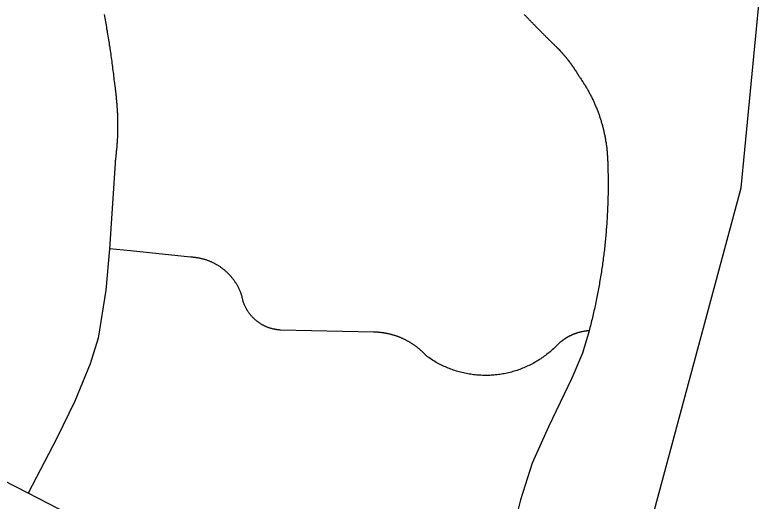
# Model space of a CAD drawing. Extents: x 1268485 to 1426702, y 514839 to 616766.
# Drawn here: x 1367883 to 1368945, y 578320 to 579011 of the extents above; entities that cross this region are included whole.
import ezdxf

# ---------------------------------------------------------------- set-up
doc = ezdxf.new("R2010")
doc.units = 0
doc.layers.add('Old_Level_35', color=7, linetype='Continuous')
doc.layers.add('Old_Level_59', color=7, linetype='Continuous')

msp = doc.modelspace()

# ---------------------------------------------------------------- linework, layer by layer
at = {"layer": 'Old_Level_35'}
for p, q in [((1368024.762, 578800.363), (1368016.867, 578678.664)), ((1368391.6, 578560.195), (1368259.547, 578563.117)), ((1368247.141, 578152.552), (1367901.628, 578331.562))]:
    msp.add_line(p, q, dxfattribs=at)
for points in [[(1368009.281, 579011.566), (1368009.588, 579009.003), (1368010.101, 579006.44), (1368010.613, 579003.877), (1368011.126, 579001.314), (1368011.536, 578998.751), (1368012.049, 578996.187), (1368012.459, 578993.624), (1368012.869, 578991.061), (1368013.382, 578988.498), (1368013.792, 578985.935), (1368014.202, 578983.372), (1368014.612, 578980.809), (1368015.022, 578978.245), (1368015.535, 578975.682), (1368015.842, 578973.119), (1368016.252, 578970.556), (1368016.662, 578967.941), (1368017.175, 578965.378), (1368017.483, 578962.815), (1368017.893, 578960.252), (1368018.2, 578957.689), (1368018.61, 578955.125), (1368019.021, 578952.562), (1368019.328, 578949.948), (1368019.738, 578947.385), (1368020.046, 578944.822), (1368020.353, 578942.259), (1368020.763, 578939.644), (1368021.174, 578937.081), (1368021.379, 578934.518), (1368021.789, 578931.955), (1368021.994, 578929.289), (1368022.404, 578926.726), (1368022.711, 578924.163), (1368023.019, 578921.549), (1368023.224, 578918.985), (1368023.634, 578916.422), (1368023.839, 578913.807)], [(1368605.777, 579011.566), (1368606.495, 579010.746), (1368607.417, 579009.874), (1368608.135, 579009.054), (1368608.853, 579008.234), (1368609.673, 579007.363), (1368610.493, 579006.543), (1368611.211, 579005.773), (1368612.031, 579004.851), (1368612.851, 579004.082), (1368613.672, 579003.262), (1368614.389, 579002.442), (1368615.209, 579001.57), (1368616.03, 579000.749), (1368616.747, 578999.929), (1368617.67, 578999.109), (1368618.388, 578998.238), (1368619.105, 578997.418), (1368620.028, 578996.648), (1368620.746, 578995.828), (1368621.669, 578995.008), (1368622.386, 578994.188), (1368623.104, 578993.317), (1368624.027, 578992.497), (1368624.744, 578991.676), (1368625.667, 578990.856), (1368626.385, 578990.087), (1368627.102, 578989.267), (1368628.025, 578988.446), (1368628.743, 578987.626), (1368629.666, 578986.806), (1368630.383, 578985.986), (1368631.204, 578985.166), (1368632.024, 578984.397), (1368632.844, 578983.577), (1368633.664, 578982.757), (1368634.484, 578981.936), (1368635.202, 578981.116), (1368636.125, 578980.296), (1368636.842, 578979.476), (1368637.765, 578978.706), (1368638.483, 578977.886), (1368639.406, 578977.118), (1368640.123, 578976.297), (1368641.046, 578975.477), (1368641.764, 578974.708), (1368642.584, 578973.888), (1368643.404, 578973.067), (1368644.224, 578972.299), (1368645.147, 578971.479), (1368645.865, 578970.709), (1368646.787, 578969.889), (1368647.505, 578969.121), (1368648.325, 578968.3), (1368649.146, 578967.48), (1368649.966, 578966.711), (1368650.889, 578965.942), (1368651.606, 578965.122)], [(1368651.606, 578965.122), (1368652.016, 578964.763), (1368652.426, 578964.353), (1368652.734, 578963.994), (1368653.144, 578963.635), (1368653.452, 578963.225), (1368653.862, 578962.867), (1368654.272, 578962.507), (1368654.579, 578962.149), (1368654.99, 578961.739), (1368655.297, 578961.379), (1368655.605, 578961.021), (1368656.015, 578960.611), (1368656.425, 578960.201), (1368656.733, 578959.791), (1368657.143, 578959.431), (1368657.45, 578959.073), (1368657.758, 578958.663), (1368658.168, 578958.304), (1368658.475, 578957.894), (1368658.886, 578957.483), (1368659.296, 578957.125), (1368659.501, 578956.766), (1368659.911, 578956.305), (1368660.218, 578955.946), (1368660.628, 578955.587), (1368660.834, 578955.125), (1368661.244, 578954.767), (1368661.654, 578954.357), (1368661.961, 578953.947), (1368662.269, 578953.588), (1368662.576, 578953.177), (1368662.987, 578952.767), (1368663.294, 578952.357), (1368663.602, 578951.947), (1368664.012, 578951.589), (1368664.217, 578951.179), (1368664.627, 578950.768), (1368665.037, 578950.358), (1368665.242, 578949.948), (1368665.652, 578949.538), (1368665.96, 578949.128), (1368666.267, 578948.769), (1368666.575, 578948.308), (1368666.985, 578947.898), (1368667.293, 578947.488), (1368667.6, 578947.078), (1368667.908, 578946.667), (1368668.215, 578946.257), (1368668.523, 578945.796), (1368668.831, 578945.437), (1368669.241, 578944.975), (1368669.548, 578944.617), (1368669.856, 578944.207), (1368670.163, 578943.745), (1368670.471, 578943.335), (1368670.779, 578942.925), (1368671.086, 578942.515), (1368671.394, 578942.054), (1368671.701, 578941.644), (1368672.009, 578941.234), (1368672.214, 578940.823), (1368672.624, 578940.362), (1368672.829, 578939.952), (1368673.239, 578939.541), (1368673.547, 578939.131), (1368673.854, 578938.67), (1368674.162, 578938.26), (1368674.367, 578937.798), (1368674.777, 578937.388), (1368674.982, 578936.927), (1368675.392, 578936.517), (1368675.597, 578936.107), (1368675.905, 578935.697), (1368676.212, 578935.235), (1368676.52, 578934.825), (1368676.725, 578934.364), (1368677.135, 578933.954), (1368677.34, 578933.492), (1368677.648, 578933.082), (1368677.853, 578932.621), (1368678.263, 578932.211), (1368678.468, 578931.749), (1368678.776, 578931.289), (1368679.083, 578930.878), (1368679.391, 578930.417), (1368679.596, 578929.956), (1368679.903, 578929.494), (1368680.108, 578929.084), (1368680.519, 578928.623), (1368680.724, 578928.213), (1368681.031, 578927.751), (1368681.236, 578927.29), (1368681.544, 578926.88), (1368681.851, 578926.367), (1368682.159, 578925.957), (1368682.364, 578925.495), (1368682.672, 578925.085), (1368682.877, 578924.624), (1368683.082, 578924.112)], [(1368683.082, 578924.112), (1368683.902, 578923.086), (1368684.722, 578922.009), (1368685.542, 578920.882), (1368686.26, 578919.806), (1368686.875, 578918.678), (1368687.593, 578917.55), (1368688.413, 578916.525), (1368689.131, 578915.397), (1368689.848, 578914.269), (1368690.464, 578913.141), (1368691.284, 578912.014), (1368691.899, 578910.886), (1368692.617, 578909.758), (1368693.232, 578908.63), (1368693.949, 578907.451), (1368694.667, 578906.323), (1368695.282, 578905.195), (1368696, 578904.017), (1368696.615, 578902.889), (1368697.23, 578901.709), (1368697.845, 578900.479), (1368698.461, 578899.351), (1368699.076, 578898.173), (1368699.793, 578896.993), (1368700.409, 578895.814), (1368700.921, 578894.635), (1368701.536, 578893.456), (1368702.152, 578892.226), (1368702.664, 578891.047), (1368703.279, 578889.868), (1368703.792, 578888.689), (1368704.407, 578887.51), (1368704.92, 578886.228), (1368705.535, 578885.049), (1368706.048, 578883.819), (1368706.458, 578882.639), (1368706.97, 578881.358), (1368707.483, 578880.179), (1368707.996, 578878.949), (1368708.508, 578877.667), (1368709.021, 578876.488), (1368709.533, 578875.258), (1368710.046, 578873.976), (1368710.354, 578872.746), (1368710.866, 578871.516), (1368711.379, 578870.234), (1368711.789, 578869.004), (1368712.302, 578867.773), (1368712.609, 578866.492), (1368713.019, 578865.262), (1368713.532, 578863.98), (1368713.84, 578862.749), (1368714.25, 578861.519), (1368714.66, 578860.186), (1368714.967, 578858.956), (1368715.377, 578857.675), (1368715.788, 578856.393), (1368716.095, 578855.112), (1368716.505, 578853.83), (1368716.915, 578852.549), (1368717.12, 578851.267), (1368717.53, 578849.985), (1368717.838, 578848.703), (1368718.146, 578847.422), (1368718.453, 578846.14), (1368718.761, 578844.807), (1368718.966, 578843.577), (1368719.273, 578842.244), (1368719.581, 578840.963), (1368719.889, 578839.63), (1368720.094, 578838.4), (1368720.401, 578837.067), (1368720.606, 578835.734), (1368720.914, 578834.452), (1368721.119, 578833.119), (1368721.221, 578831.838), (1368721.529, 578830.505), (1368721.734, 578829.173), (1368721.837, 578827.891), (1368722.144, 578826.558), (1368722.247, 578825.225), (1368722.349, 578823.944), (1368722.657, 578822.611), (1368722.759, 578821.329), (1368722.862, 578819.996), (1368722.964, 578818.663), (1368723.169, 578817.382), (1368723.272, 578816.049), (1368723.374, 578814.767), (1368723.477, 578813.384), (1368723.579, 578812.051), (1368723.785, 578810.769), (1368723.785, 578809.436), (1368723.887, 578808.103), (1368723.99, 578806.822), (1368723.99, 578805.437), (1368723.99, 578804.105), (1368724.092, 578802.823), (1368724.092, 578801.491)], [(1368023.839, 578913.807), (1368024.147, 578912.68), (1368024.249, 578911.552), (1368024.352, 578910.424), (1368024.454, 578909.245), (1368024.762, 578908.118), (1368024.865, 578906.99), (1368024.967, 578905.862), (1368025.172, 578904.734), (1368025.275, 578903.555), (1368025.48, 578902.427), (1368025.582, 578901.299), (1368025.787, 578900.121), (1368025.89, 578898.993), (1368025.992, 578897.865), (1368026.095, 578896.737), (1368026.3, 578895.558), (1368026.402, 578894.43), (1368026.505, 578893.302), (1368026.505, 578892.124), (1368026.607, 578890.996), (1368026.71, 578889.868), (1368026.915, 578888.689), (1368027.018, 578887.561), (1368027.018, 578886.433), (1368027.12, 578885.254), (1368027.223, 578884.127), (1368027.325, 578882.999), (1368027.325, 578881.819), (1368027.53, 578880.691), (1368027.53, 578879.564), (1368027.633, 578878.385), (1368027.735, 578877.257), (1368027.735, 578876.129), (1368027.838, 578874.95), (1368027.838, 578873.822), (1368027.838, 578872.644), (1368028.043, 578871.516), (1368028.043, 578870.388), (1368028.145, 578869.209), (1368028.145, 578868.081), (1368028.145, 578866.85), (1368028.248, 578865.774), (1368028.248, 578864.647), (1368028.248, 578863.416), (1368028.248, 578862.288), (1368028.248, 578861.212), (1368028.248, 578859.981), (1368028.35, 578858.853), (1368028.35, 578857.675), (1368028.35, 578856.547), (1368028.35, 578855.419), (1368028.35, 578854.24), (1368028.35, 578853.112), (1368028.35, 578851.933), (1368028.35, 578850.806), (1368028.35, 578849.678), (1368028.35, 578848.498), (1368028.248, 578847.371), (1368028.248, 578846.192), (1368028.248, 578845.064), (1368028.248, 578843.936), (1368028.248, 578842.757), (1368028.145, 578841.629), (1368028.145, 578840.45), (1368028.145, 578839.323), (1368028.043, 578838.195), (1368028.043, 578837.015), (1368028.043, 578835.888), (1368027.838, 578834.76), (1368027.838, 578833.581), (1368027.735, 578832.453), (1368027.735, 578831.274), (1368027.633, 578830.146), (1368027.633, 578829.018), (1368027.53, 578827.788), (1368027.325, 578826.712), (1368027.325, 578825.584), (1368027.223, 578824.354), (1368027.12, 578823.226), (1368027.12, 578822.149), (1368027.018, 578820.919), (1368026.915, 578819.791), (1368026.71, 578818.663), (1368026.607, 578817.485), (1368026.607, 578816.357), (1368026.505, 578815.229), (1368026.402, 578814.05), (1368026.3, 578812.922), (1368026.095, 578811.794), (1368025.992, 578810.615), (1368025.89, 578809.488), (1368025.787, 578808.36), (1368025.582, 578807.232), (1368025.48, 578806.053), (1368025.377, 578804.925), (1368025.172, 578803.797), (1368024.967, 578802.669), (1368024.865, 578801.491), (1368024.762, 578800.363)], [(1368724.092, 578801.491), (1368724.297, 578799.081), (1368724.297, 578796.62), (1368724.4, 578794.211), (1368724.502, 578791.751), (1368724.502, 578789.29), (1368724.502, 578786.88), (1368724.605, 578784.42), (1368724.605, 578781.959), (1368724.605, 578779.498), (1368724.707, 578777.038), (1368724.707, 578774.629), (1368724.707, 578772.168), (1368724.707, 578769.758), (1368724.707, 578767.298), (1368724.707, 578764.889), (1368724.605, 578762.428), (1368724.605, 578760.018), (1368724.605, 578757.558), (1368724.605, 578755.149), (1368724.502, 578752.688), (1368724.502, 578750.228), (1368724.4, 578747.818), (1368724.4, 578745.357), (1368724.297, 578742.948), (1368724.092, 578740.488), (1368723.99, 578738.078), (1368723.99, 578735.566), (1368723.887, 578733.106), (1368723.785, 578730.696), (1368723.579, 578728.235), (1368723.477, 578725.826), (1368723.374, 578723.366), (1368723.272, 578720.956), (1368722.964, 578718.495), (1368722.862, 578716.086), (1368722.759, 578713.626), (1368722.452, 578711.268), (1368722.349, 578708.807), (1368722.144, 578706.397), (1368722.042, 578703.937), (1368721.734, 578701.476), (1368721.631, 578699.067), (1368721.426, 578696.606), (1368721.119, 578694.197), (1368720.914, 578691.736), (1368720.606, 578689.327), (1368720.401, 578686.866), (1368720.094, 578684.508), (1368719.889, 578682.048), (1368719.581, 578679.638), (1368719.376, 578677.177), (1368719.171, 578674.768), (1368718.761, 578672.359), (1368718.453, 578669.95), (1368718.146, 578667.489), (1368717.838, 578665.079), (1368717.53, 578662.619), (1368717.223, 578660.26), (1368716.915, 578657.8), (1368716.505, 578655.391), (1368716.3, 578652.981), (1368715.89, 578650.572), (1368715.48, 578648.112), (1368715.172, 578645.753), (1368714.762, 578643.293), (1368714.352, 578640.935), (1368714.045, 578638.525), (1368713.634, 578636.116), (1368713.122, 578633.706), (1368712.712, 578631.297), (1368712.404, 578628.888), (1368711.892, 578626.479), (1368711.481, 578624.069), (1368710.969, 578621.711), (1368710.661, 578619.25), (1368710.149, 578616.892), (1368709.636, 578614.483), (1368709.226, 578612.073), (1368708.713, 578609.664), (1368708.201, 578607.306), (1368707.79, 578604.896), (1368707.278, 578602.487), (1368706.765, 578600.129), (1368706.253, 578597.771), (1368705.74, 578595.362), (1368705.227, 578592.953), (1368704.612, 578590.543), (1368704.1, 578588.185), (1368703.587, 578585.827), (1368702.972, 578583.418), (1368702.459, 578581.06), (1368701.844, 578578.701), (1368701.331, 578576.292), (1368700.716, 578573.934), (1368700.101, 578571.575), (1368699.486, 578569.167), (1368698.973, 578566.859), (1368698.358, 578564.501), (1368697.743, 578562.143)], [(1368016.867, 578678.664), (1368011.844, 578619.712), (1368000.771, 578551.685), (1367989.288, 578515.135), (1367967.655, 578462.18), (1367942.023, 578409.482), (1367901.628, 578331.562)], [(1368132.004, 578666.566), (1368046.703, 578675.742), (1368016.867, 578678.664)], [(1368204.798, 578611.92), (1368204.49, 578612.893), (1368204.08, 578613.816), (1368203.875, 578614.688), (1368203.465, 578615.611), (1368203.157, 578616.584), (1368202.747, 578617.456), (1368202.337, 578618.379), (1368202.03, 578619.25), (1368201.619, 578620.122), (1368201.209, 578620.993), (1368200.799, 578621.916), (1368200.389, 578622.838), (1368199.876, 578623.71), (1368199.466, 578624.479), (1368198.954, 578625.351), (1368198.544, 578626.274), (1368198.031, 578627.145), (1368197.518, 578627.914), (1368197.006, 578628.734), (1368196.493, 578629.605), (1368195.98, 578630.425), (1368195.468, 578631.246), (1368194.853, 578632.066), (1368194.34, 578632.886), (1368193.725, 578633.706), (1368193.212, 578634.424), (1368192.597, 578635.244), (1368191.982, 578636.014), (1368191.367, 578636.834), (1368190.752, 578637.551), (1368190.136, 578638.32), (1368189.521, 578639.038), (1368188.906, 578639.807), (1368188.291, 578640.525), (1368187.676, 578641.242), (1368186.856, 578641.96), (1368186.24, 578642.678), (1368185.523, 578643.395), (1368184.908, 578644.061), (1368184.087, 578644.728), (1368183.37, 578645.394), (1368182.755, 578646.061), (1368182.037, 578646.676), (1368181.217, 578647.394), (1368180.499, 578648.009), (1368179.781, 578648.624), (1368178.961, 578649.239), (1368178.243, 578649.803), (1368177.526, 578650.418), (1368176.603, 578650.982), (1368175.885, 578651.648), (1368175.168, 578652.213), (1368174.245, 578652.776), (1368173.527, 578653.238), (1368172.605, 578653.801), (1368171.887, 578654.314), (1368170.964, 578654.878), (1368170.144, 578655.391), (1368169.221, 578655.852), (1368168.503, 578656.365), (1368167.581, 578656.826), (1368166.761, 578657.339), (1368165.838, 578657.749), (1368165.018, 578658.21), (1368164.095, 578658.62), (1368163.275, 578659.082), (1368162.352, 578659.44), (1368161.532, 578659.85), (1368160.506, 578660.26), (1368159.584, 578660.62), (1368158.764, 578660.978), (1368157.841, 578661.388), (1368156.918, 578661.696), (1368155.995, 578662.055), (1368155.175, 578662.363), (1368154.15, 578662.67), (1368153.227, 578662.926), (1368152.202, 578663.234), (1368151.382, 578663.49), (1368150.356, 578663.798), (1368149.536, 578664.054), (1368148.511, 578664.311), (1368147.486, 578664.516), (1368146.665, 578664.772), (1368145.64, 578664.926), (1368144.615, 578665.131), (1368143.795, 578665.336), (1368142.769, 578665.489), (1368141.744, 578665.644), (1368140.924, 578665.797), (1368139.899, 578665.951), (1368138.873, 578666.054), (1368137.848, 578666.207), (1368137.028, 578666.259), (1368136.003, 578666.361), (1368134.977, 578666.464), (1368133.952, 578666.515), (1368133.029, 578666.566), (1368132.004, 578666.566)], [(1368259.547, 578563.117), (1368258.624, 578563.168), (1368257.906, 578563.271), (1368256.983, 578563.323), (1368256.266, 578563.373), (1368255.548, 578563.476), (1368254.625, 578563.63), (1368253.908, 578563.681), (1368253.087, 578563.835), (1368252.267, 578563.938), (1368251.55, 578564.143), (1368250.729, 578564.245), (1368250.012, 578564.45), (1368249.089, 578564.604), (1368248.371, 578564.809), (1368247.654, 578565.014), (1368246.833, 578565.168), (1368246.116, 578565.424), (1368245.295, 578565.629), (1368244.475, 578565.886), (1368243.758, 578566.142), (1368243.04, 578566.398), (1368242.22, 578566.706), (1368241.502, 578566.962), (1368240.784, 578567.269), (1368239.964, 578567.577), (1368239.246, 578567.885), (1368238.631, 578568.192), (1368237.914, 578568.5), (1368237.093, 578568.859), (1368236.376, 578569.167), (1368235.761, 578569.577), (1368235.043, 578569.935), (1368234.223, 578570.294), (1368233.608, 578570.704), (1368232.89, 578571.115), (1368232.275, 578571.525), (1368231.454, 578571.935), (1368230.839, 578572.396), (1368230.122, 578572.806), (1368229.506, 578573.268), (1368228.891, 578573.678), (1368228.276, 578574.19), (1368227.661, 578574.6), (1368226.841, 578575.113), (1368226.226, 578575.626), (1368225.61, 578576.138), (1368224.995, 578576.651), (1368224.483, 578577.112), (1368223.868, 578577.676), (1368223.252, 578578.189), (1368222.637, 578578.752), (1368222.125, 578579.317), (1368221.509, 578579.829), (1368220.894, 578580.393), (1368220.382, 578581.008), (1368219.869, 578581.572), (1368219.254, 578582.136), (1368218.741, 578582.751), (1368218.229, 578583.315), (1368217.716, 578583.93), (1368217.203, 578584.545), (1368216.793, 578585.211), (1368216.281, 578585.827), (1368215.768, 578586.442), (1368215.255, 578587.109), (1368214.743, 578587.775), (1368214.333, 578588.39), (1368213.923, 578589.057), (1368213.41, 578589.774), (1368213, 578590.389), (1368212.59, 578591.055), (1368212.077, 578591.773), (1368211.769, 578592.44), (1368211.359, 578593.106), (1368210.949, 578593.875), (1368210.642, 578594.541), (1368210.232, 578595.259), (1368209.924, 578595.977), (1368209.514, 578596.694), (1368209.206, 578597.464), (1368208.899, 578598.181), (1368208.591, 578598.95), (1368208.284, 578599.617), (1368207.976, 578600.385), (1368207.771, 578601.103), (1368207.361, 578601.872), (1368207.156, 578602.641), (1368206.848, 578603.359), (1368206.643, 578604.179), (1368206.336, 578604.948), (1368206.233, 578605.666), (1368206.028, 578606.434), (1368205.72, 578607.255), (1368205.618, 578608.024), (1368205.413, 578608.792), (1368205.208, 578609.562), (1368205.105, 578610.382), (1368205.003, 578611.151), (1368204.798, 578611.92)], [(1367901.628, 578331.562), (1367643.365, 578463.565), (1367439.543, 578565.424)], [(1368466.854, 578526.361), (1368466.239, 578526.977), (1368465.624, 578527.643), (1368465.111, 578528.259), (1368464.496, 578528.874), (1368463.881, 578529.489), (1368463.266, 578530.052), (1368462.651, 578530.668), (1368462.138, 578531.232), (1368461.523, 578531.898), (1368460.908, 578532.462), (1368460.293, 578533.077), (1368459.472, 578533.641), (1368458.857, 578534.205), (1368458.242, 578534.769), (1368457.627, 578535.333), (1368457.012, 578535.896), (1368456.397, 578536.461), (1368455.576, 578537.024), (1368454.961, 578537.486), (1368454.346, 578538.049), (1368453.628, 578538.562), (1368453.013, 578539.126), (1368452.296, 578539.639), (1368451.578, 578540.1), (1368450.86, 578540.613), (1368450.245, 578541.125), (1368449.527, 578541.638), (1368448.707, 578542.15), (1368448.092, 578542.561), (1368447.374, 578543.073), (1368446.657, 578543.586), (1368445.836, 578543.996), (1368445.221, 578544.458), (1368444.504, 578544.919), (1368443.786, 578545.38), (1368442.966, 578545.791), (1368442.248, 578546.252), (1368441.53, 578546.713), (1368440.71, 578547.072), (1368439.992, 578547.482), (1368439.275, 578547.944), (1368438.455, 578548.302), (1368437.737, 578548.712), (1368437.019, 578549.122), (1368436.302, 578549.482), (1368435.481, 578549.892), (1368434.764, 578550.25), (1368433.841, 578550.609), (1368433.123, 578550.917), (1368432.406, 578551.327), (1368431.585, 578551.635), (1368430.765, 578551.993), (1368430.047, 578552.301), (1368429.227, 578552.608), (1368428.407, 578552.916), (1368427.587, 578553.275), (1368426.767, 578553.583), (1368426.049, 578553.89), (1368425.229, 578554.198), (1368424.408, 578554.454), (1368423.588, 578554.761), (1368422.768, 578555.018), (1368422.05, 578555.274), (1368421.128, 578555.581), (1368420.205, 578555.838), (1368419.487, 578556.043), (1368418.667, 578556.248), (1368417.847, 578556.504), (1368417.027, 578556.761), (1368416.104, 578556.914), (1368415.386, 578557.171), (1368414.463, 578557.376), (1368413.643, 578557.581), (1368412.926, 578557.734), (1368412.003, 578557.94), (1368411.08, 578558.145), (1368410.362, 578558.247), (1368409.542, 578558.452), (1368408.619, 578558.555), (1368407.799, 578558.76), (1368406.979, 578558.862), (1368406.159, 578559.016), (1368405.236, 578559.119), (1368404.416, 578559.272), (1368403.493, 578559.375), (1368402.775, 578559.477), (1368401.853, 578559.58), (1368401.033, 578559.682), (1368400.11, 578559.734), (1368399.29, 578559.837), (1368398.367, 578559.888), (1368397.649, 578559.939), (1368396.726, 578559.99), (1368395.906, 578560.042), (1368394.984, 578560.144), (1368394.163, 578560.144), (1368393.241, 578560.195), (1368392.523, 578560.195), (1368391.6, 578560.195)], [(1368697.743, 578562.143), (1368688.516, 578530.207), (1368673.034, 578494.835), (1368639.918, 578425.681), (1368616.747, 578373.752), (1368600.138, 578321.822), (1368592.961, 578291.423), (1368588.04, 578269.329), (1368581.376, 578217.963), (1368575.839, 578152.706), (1368572.456, 578091.959), (1368569.175, 578046.642), (1368565.382, 578017.32), (1368559.23, 577989.125), (1368550.413, 577963.699), (1368541.903, 577941.245), (1368532.881, 577926.174), (1368523.141, 577912.025), (1368504.481, 577888.65)], [(1368697.743, 578562.143), (1368697.23, 578562.041), (1368696.718, 578562.041), (1368696.205, 578561.99), (1368695.795, 578561.938), (1368695.385, 578561.938), (1368694.872, 578561.887), (1368694.36, 578561.835), (1368693.847, 578561.733), (1368693.334, 578561.682), (1368692.924, 578561.63), (1368692.412, 578561.58), (1368692.001, 578561.477), (1368691.489, 578561.425), (1368690.976, 578561.375), (1368690.464, 578561.272), (1368689.951, 578561.169), (1368689.643, 578561.118), (1368689.131, 578561.015), (1368688.618, 578560.913), (1368688.105, 578560.81), (1368687.593, 578560.759), (1368687.285, 578560.605), (1368686.773, 578560.503), (1368686.26, 578560.452), (1368685.747, 578560.298), (1368685.235, 578560.195), (1368684.825, 578560.042), (1368684.415, 578559.939), (1368683.902, 578559.837), (1368683.389, 578559.682), (1368682.979, 578559.58), (1368682.467, 578559.427), (1368681.954, 578559.324), (1368681.646, 578559.17), (1368681.134, 578559.016), (1368680.621, 578558.862), (1368680.108, 578558.76), (1368679.801, 578558.555), (1368679.288, 578558.452), (1368678.776, 578558.247), (1368678.365, 578558.042), (1368677.853, 578557.94), (1368677.545, 578557.734), (1368677.033, 578557.581), (1368676.52, 578557.427), (1368676.11, 578557.274), (1368675.597, 578557.068), (1368675.085, 578556.863), (1368674.777, 578556.709), (1368674.264, 578556.504), (1368673.854, 578556.299), (1368673.342, 578556.146), (1368673.034, 578555.941), (1368672.522, 578555.684), (1368672.111, 578555.479), (1368671.599, 578555.326), (1368671.291, 578555.12), (1368670.779, 578554.864), (1368670.368, 578554.71), (1368669.856, 578554.454), (1368669.548, 578554.249), (1368669.036, 578553.993), (1368668.626, 578553.736), (1368668.215, 578553.583), (1368667.703, 578553.326), (1368667.395, 578553.07), (1368666.883, 578552.813), (1368666.472, 578552.608), (1368666.165, 578552.352), (1368665.652, 578552.147), (1368665.242, 578551.89), (1368664.832, 578551.635), (1368664.422, 578551.378), (1368664.012, 578551.07), (1368663.602, 578550.814), (1368663.294, 578550.558), (1368662.782, 578550.302), (1368662.371, 578549.994), (1368661.961, 578549.737), (1368661.654, 578549.482), (1368661.244, 578549.174), (1368660.731, 578548.917), (1368660.423, 578548.61), (1368660.013, 578548.354), (1368659.603, 578548.046), (1368659.296, 578547.739), (1368658.886, 578547.482), (1368658.475, 578547.174), (1368658.168, 578546.867), (1368657.758, 578546.559), (1368657.348, 578546.303), (1368657.04, 578545.996), (1368656.63, 578545.688), (1368656.22, 578545.38), (1368655.912, 578545.073), (1368655.502, 578544.765), (1368655.092, 578544.458), (1368654.785, 578544.048), (1368654.374, 578543.74)], [(1368654.374, 578543.74), (1368653.042, 578542.253), (1368651.504, 578540.767), (1368649.966, 578539.331), (1368648.53, 578537.794), (1368646.993, 578536.358), (1368645.455, 578535.025), (1368643.917, 578533.641), (1368642.379, 578532.257), (1368640.738, 578530.924), (1368639.098, 578529.642), (1368637.458, 578528.309), (1368635.92, 578527.079), (1368634.074, 578525.798), (1368632.536, 578524.619), (1368630.793, 578523.44), (1368629.05, 578522.26), (1368627.41, 578521.133), (1368625.462, 578520.005), (1368623.719, 578518.877), (1368621.976, 578517.801), (1368620.131, 578516.827), (1368618.388, 578515.801), (1368616.542, 578514.828), (1368614.594, 578513.853), (1368612.749, 578512.931), (1368610.903, 578512.06), (1368608.955, 578511.188), (1368607.11, 578510.317), (1368605.264, 578509.496), (1368603.214, 578508.727), (1368601.368, 578507.958), (1368599.42, 578507.241), (1368597.37, 578506.574), (1368595.524, 578505.856), (1368593.474, 578505.19), (1368591.526, 578504.626), (1368589.475, 578504.011), (1368587.527, 578503.447), (1368585.477, 578502.935), (1368583.529, 578502.422), (1368581.376, 578502.012), (1368579.325, 578501.55), (1368577.377, 578501.14), (1368575.224, 578500.73), (1368573.276, 578500.422), (1368571.123, 578500.115), (1368569.175, 578499.807), (1368567.022, 578499.551), (1368564.972, 578499.397), (1368562.921, 578499.141), (1368560.871, 578498.987), (1368558.718, 578498.885), (1368556.667, 578498.731), (1368554.617, 578498.679), (1368552.464, 578498.629), (1368550.413, 578498.629), (1368548.362, 578498.679), (1368546.209, 578498.679), (1368544.159, 578498.834), (1368542.108, 578498.936), (1368539.955, 578499.039), (1368538.007, 578499.244), (1368535.854, 578499.449), (1368533.701, 578499.705), (1368531.753, 578499.961), (1368529.6, 578500.269), (1368527.652, 578500.577), (1368525.602, 578500.935), (1368523.551, 578501.294), (1368521.501, 578501.755), (1368519.45, 578502.165), (1368517.4, 578502.678), (1368515.349, 578503.191), (1368513.401, 578503.703), (1368511.351, 578504.268), (1368509.403, 578504.883), (1368507.352, 578505.498), (1368505.404, 578506.113), (1368503.456, 578506.831), (1368501.508, 578507.548), (1368499.663, 578508.317), (1368497.612, 578509.086), (1368495.767, 578509.855), (1368493.716, 578510.675), (1368491.871, 578511.547), (1368490.025, 578512.418), (1368488.077, 578513.29), (1368486.232, 578514.263), (1368484.386, 578515.238), (1368482.643, 578516.263), (1368480.798, 578517.237), (1368478.952, 578518.314), (1368477.209, 578519.39), (1368475.364, 578520.518), (1368473.621, 578521.645), (1368471.981, 578522.773), (1368470.238, 578523.953), (1368468.495, 578525.131), (1368466.854, 578526.361)]]:
    msp.add_lwpolyline(points, dxfattribs=at)
at = {"layer": 'Old_Level_59'}
msp.add_lwpolyline([(1368705.637, 576783.573), (1368781.609, 576857.545), (1368887.621, 577137.698), (1368916.636, 577314.35), (1368906.691, 577623.107), (1368789.606, 578048.898), (1368768.691, 578226.575), (1368913.663, 578765.299), (1368944.626, 579089.589)], dxfattribs=at)

doc.saveas('drawing.dxf')
